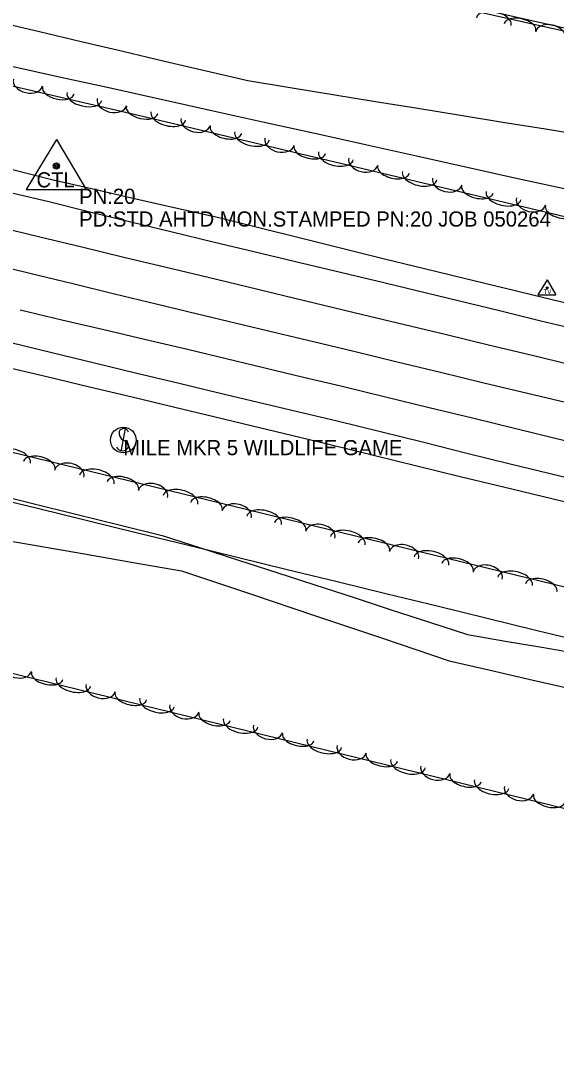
# Model space of a CAD drawing. Extents: x 1441650 to 1491889, y 345904 to 358319.
# Drawn here: x 1466199.6 to 1466376.5, y 349410.3 to 349750.9 of the extents above; entities that cross this region are included whole.
import ezdxf

# ---------------------------------------------------------------- set-up
doc = ezdxf.new("R2010")
doc.units = 0
for name, color, linetype in [('S_DITCHLINE', 7, 'Continuous'), ('S_EDGE_PAVEMENT', 7, 'Continuous'), ('S_MISC_BOUNDARY', 7, 'Continuous'), ('S_MSC_PT_SYM', 7, 'Continuous'), ('S_PAVEMENT_CROWN', 7, 'Continuous'), ('S_PRIMARY_CTL', 7, 'Continuous'), ('S_PRIMARY_CTL_ANNOT', 7, 'Continuous'), ('S_SECONDARY_CTL', 7, 'Continuous'), ('S_SHOULDER', 7, 'Continuous'), ('S_SIGN', 7, 'Continuous'), ('S_SIGN_ANNOT', 7, 'Continuous'), ('S_TREE', 7, 'Continuous')]:
    doc.layers.add(name, color=color, linetype=linetype)

msp = doc.modelspace()

# ---------------------------------------------------------------- linework, layer by layer
at = {"layer": 'S_DITCHLINE'}
for points in [[(1466192.1, 349750.57), (1466205.85, 349747.33), (1466219.6, 349744.08), (1466233.35, 349740.84), (1466247.1, 349737.59), (1466260.86, 349734.35), (1466274.61, 349731.11), (1466288.64, 349728.83), (1466302.67, 349726.55), (1466316.7, 349724.27), (1466330.73, 349721.99), (1466344.76, 349719.72), (1466358.79, 349717.44), (1466372.82, 349715.16), (1466386.85, 349712.88)], [(1466189.38, 349595.05), (1466203.63, 349591.53), (1466217.89, 349588.01), (1466232.14, 349584.5), (1466246.39, 349580.98), (1466258.99, 349576.89), (1466271.58, 349572.8), (1466284.17, 349568.71), (1466296.76, 349564.62), (1466309.36, 349560.53), (1466321.95, 349556.45), (1466334.54, 349552.36), (1466347.13, 349548.27), (1466359.7, 349546.09), (1466372.28, 349543.92), (1466384.85, 349541.74)], [(1466188.73, 349580.44), (1466204.74, 349577.65), (1466220.74, 349574.85), (1466236.74, 349572.06), (1466252.75, 349569.27), (1466274.83, 349561.85), (1466296.92, 349554.43), (1466319.01, 349547.01), (1466341.1, 349539.59), (1466354.2, 349536.56), (1466367.31, 349533.52), (1466380.41, 349530.49)]]:
    msp.add_lwpolyline(points, dxfattribs=at)
at = {"layer": 'S_EDGE_PAVEMENT'}
for points in [[(1466195.33, 349694.41), (1466208.88, 349691.17), (1466222.46, 349687.84), (1466236.03, 349684.52), (1466249.61, 349681.19), (1466263.19, 349677.86), (1466276.57, 349674.68), (1466289.96, 349671.5), (1466303.34, 349668.32), (1466316.73, 349665.14), (1466330.37, 349661.82), (1466344.01, 349658.5), (1466357.65, 349655.18), (1466371.29, 349651.86), (1466384.38, 349648.72)], [(1466195.94, 349644.75), (1466209.94, 349641.36), (1466223.95, 349637.97), (1466237.95, 349634.58), (1466251.96, 349631.19), (1466264.99, 349628.08), (1466278.03, 349624.98), (1466291.06, 349621.88), (1466304.1, 349618.77), (1466318.38, 349615.24), (1466332.66, 349611.71), (1466346.94, 349608.18), (1466361.23, 349604.65), (1466373.93, 349601.52), (1466386.63, 349598.4)]]:
    msp.add_lwpolyline(points, dxfattribs=at)
at = {"layer": 'S_MISC_BOUNDARY'}
msp.add_lwpolyline([(1466278.83, 349771.37), (1466408.25, 349741.95), (1466543.61, 349708.93), (1466695.8, 349668.55), (1466812.48, 349642.69), (1466855.05, 349636.14), (1466865.08, 349664.38), (1466877.71, 349719.07), (1466894.87, 349737.26)], dxfattribs=at)
at = {"layer": 'S_MSC_PT_SYM'}
for points in [[(1466234.09, 349616.29), (1466234.09, 349616.34), (1466234.09, 349616.29), (1466234.04, 349616.29), (1466234.09, 349616.29), (1466234.09, 349616.24), (1466234.09, 349616.29), (1466234.14, 349616.29)], [(1466232.82, 349609.22), (1466232.82, 349609.27), (1466232.82, 349609.22), (1466232.77, 349609.22), (1466232.82, 349609.22), (1466232.82, 349609.17), (1466232.82, 349609.22), (1466232.87, 349609.22)]]:
    msp.add_lwpolyline(points, dxfattribs=at)
at = {"layer": 'S_PAVEMENT_CROWN'}
for points in [[(1466192.8, 349682.77), (1466205.92, 349679.56), (1466219.82, 349676.23), (1466233.72, 349672.89), (1466247.62, 349669.56), (1466261.52, 349666.23), (1466274.25, 349663.15), (1466286.99, 349660.07), (1466299.72, 349656.99), (1466312.45, 349653.91), (1466326.33, 349650.58), (1466340.21, 349647.25), (1466354.09, 349643.91), (1466367.97, 349640.58), (1466381.14, 349637.41)], [(1466189.58, 349670.76), (1466203.14, 349667.46), (1466216.86, 349664.12), (1466230.58, 349660.78), (1466244.31, 349657.45), (1466258.03, 349654.11), (1466270.92, 349651.02), (1466283.8, 349647.94), (1466296.69, 349644.85), (1466309.57, 349641.76), (1466323.9, 349638.3), (1466338.23, 349634.83), (1466352.56, 349631.37), (1466366.89, 349627.91), (1466379.46, 349624.92)], [(1466199.42, 349655.41), (1466213.25, 349652.17), (1466227.08, 349648.92), (1466240.91, 349645.67), (1466254.75, 349642.42), (1466267.49, 349639.37), (1466280.23, 349636.32), (1466292.98, 349633.27), (1466305.72, 349630.22), (1466320.07, 349626.73), (1466334.42, 349623.23), (1466348.77, 349619.74), (1466363.11, 349616.25), (1466376.01, 349613.1), (1466388.92, 349609.96)]]:
    msp.add_lwpolyline(points, dxfattribs=at)
at = {"layer": 'S_PRIMARY_CTL'}
for p, q in [((1466211.43, 349711.64), (1466201.4, 349695.13)), ((1466211.43, 349711.64), (1466221.26, 349695.13)), ((1466201.4, 349695.13), (1466221.26, 349695.13))]:
    msp.add_line(p, q, dxfattribs=at)
for radius in [1.04, 0.609, 0.344]:
    msp.add_circle((1466211.43, 349702.94), radius, dxfattribs=at)
at = {"layer": 'S_SECONDARY_CTL'}
for p, q in [((1466373.38, 349665.31), (1466370.37, 349660.36)), ((1466373.38, 349665.31), (1466376.33, 349660.36)), ((1466370.37, 349660.36), (1466376.33, 349660.36))]:
    msp.add_line(p, q, dxfattribs=at)
for radius in [0.311, 0.183, 0.103]:
    msp.add_circle((1466373.38, 349662.7), radius, dxfattribs=at)
at = {"layer": 'S_SHOULDER'}
for points in [[(1466196.91, 349701.78), (1466210.33, 349698.36), (1466224, 349695.24), (1466237.67, 349692.12), (1466251.34, 349689), (1466265.01, 349685.89), (1466278.7, 349682.5), (1466292.39, 349679.11), (1466306.08, 349675.73), (1466319.77, 349672.34), (1466332.91, 349669.14), (1466346.05, 349665.95), (1466359.18, 349662.75), (1466372.32, 349659.55), (1466385.58, 349656.34)], [(1466194.16, 349636.78), (1466208.25, 349633.43), (1466222.34, 349630.07), (1466236.44, 349626.71), (1466250.53, 349623.36), (1466263.35, 349620.26), (1466276.18, 349617.16), (1466289, 349614.06), (1466301.83, 349610.95), (1466316.12, 349607.46), (1466330.41, 349603.96), (1466344.71, 349600.46), (1466359, 349596.96), (1466371.78, 349593.93), (1466384.55, 349590.9)]]:
    msp.add_lwpolyline(points, dxfattribs=at)
at = {"layer": 'S_SIGN'}
msp.add_line((1466234.09, 349616.29), (1466232.82, 349609.22), dxfattribs=at)
msp.add_circle((1466233.5, 349612.45), 4.24, dxfattribs=at)
for centre, radius, start, end in [((1466234.67, 349614.7), 2.55, 167.1196, 241.9813), ((1466233.63, 349614.61), 1.62, 16.5258, 156.8957), ((1466232.8, 349610.17), 2.38, 358.6529, 73.7063), ((1466233.24, 349611.05), 2.17, 204.641, 335.359)]:
    msp.add_arc(centre, radius, start, end, dxfattribs=at)
at = {"layer": 'S_TREE'}
for points in [[(1466063.86, 349812.41), (1466237.66, 349779.24), (1466392.68, 349744.51), (1466539.52, 349710.73), (1466654.6, 349670.47), (1466827.86, 349630.49), (1466899.53, 349618.26), (1466902.14, 349573.23), (1466893.34, 349566.81), (1466765.84, 349596.33), (1466620.41, 349629.91), (1466464.39, 349665.93), (1466240.87, 349719.02), (1466099.59, 349751.83), (1466004.13, 349776.72)], [(1466196.15, 349736.01), (1466212.91, 349732.29), (1466229.67, 349728.58), (1466246.43, 349724.86), (1466263.19, 349721.15), (1466279.95, 349717.43), (1466296.71, 349713.72), (1466313.48, 349710), (1466330.24, 349706.29), (1466347, 349702.57), (1466363.76, 349698.86), (1466380.52, 349695.14)], [(1466196.15, 349736.01), (1466212.91, 349732.29), (1466229.67, 349728.58), (1466246.43, 349724.86), (1466263.19, 349721.15), (1466279.95, 349717.43), (1466296.71, 349713.72), (1466313.48, 349710), (1466330.24, 349706.29), (1466347, 349702.57), (1466363.76, 349698.86), (1466380.52, 349695.14)], [(1465962.87, 349665.46), (1466613.1, 349506.95), (1466891.68, 349436.78), (1466903.21, 349428.27), (1466895.56, 349415.43), (1466877.81, 349410.3), (1466778, 349432.21), (1466716.97, 349428.62), (1466560.31, 349469.23), (1466543.32, 349450.3), (1466366.33, 349493.91), (1466162.92, 349543.59), (1466062.84, 349565.19)], [(1466188.67, 349593.95), (1466205.16, 349589.92), (1466221.65, 349585.89), (1466238.15, 349581.86), (1466254.64, 349577.83), (1466271.14, 349573.8), (1466287.63, 349569.77), (1466304.13, 349565.73), (1466320.62, 349561.7), (1466337.12, 349557.67), (1466353.61, 349553.64), (1466370.11, 349549.61), (1466386.6, 349545.58)], [(1466188.67, 349593.95), (1466205.16, 349589.92), (1466221.65, 349585.89), (1466238.15, 349581.86), (1466254.64, 349577.83), (1466271.14, 349573.8), (1466287.63, 349569.77), (1466304.13, 349565.73), (1466320.62, 349561.7), (1466337.12, 349557.67), (1466353.61, 349553.64), (1466370.11, 349549.61), (1466386.6, 349545.58)]]:
    msp.add_lwpolyline(points, dxfattribs=at)
for centre, major_axis, ratio, start_param, end_param in [((1466355.81, 349750.59), (-5.73, 1.28), 0.550069, 3.141584, 6.283177), ((1466364.46, 349748.66), (-5.22, 1.17), 0.540689, 3.141584, 6.283177), ((1466374.46, 349746.15), (-4.84, 1.08), 0.685298, 3.141578, 6.283171), ((1466202.06, 349730.48), (4.83, -1.12), 0.685297, 3.141593, 6.283185), ((1466212.03, 349727.89), (5.21, -1.21), 0.540688, 3.141593, 6.283185), ((1466220.67, 349725.89), (5.72, -1.33), 0.550068, 3.141593, 6.283185), ((1466229.75, 349724.05), (4.83, -1.12), 0.685297, 3.141593, 6.283185), ((1466239.72, 349721.46), (5.21, -1.21), 0.540688, 3.141593, 6.283185), ((1466248.36, 349719.42), (5.71, -1.36), 0.550069, 3.141598, 6.283191), ((1466257.43, 349717.53), (4.82, -1.14), 0.685297, 3.141602, 6.283194), ((1466267.39, 349714.9), (5.2, -1.24), 0.540689, 3.141598, 6.283191), ((1466276.02, 349712.85), (5.71, -1.36), 0.550069, 3.141598, 6.283191), ((1466285.09, 349710.96), (4.82, -1.14), 0.685297, 3.141602, 6.283194), ((1466295.05, 349708.33), (5.2, -1.24), 0.540689, 3.141598, 6.283191), ((1466303.68, 349706.28), (5.71, -1.36), 0.550069, 3.141598, 6.283191), ((1466312.75, 349704.39), (4.82, -1.14), 0.685297, 3.141602, 6.283194), ((1466322.71, 349701.76), (5.2, -1.24), 0.540689, 3.141598, 6.283191), ((1466331.34, 349699.71), (5.71, -1.36), 0.550069, 3.141598, 6.283191), ((1466340.41, 349697.83), (4.82, -1.14), 0.685297, 3.141602, 6.283194), ((1466350.37, 349695.19), (5.2, -1.24), 0.540689, 3.141598, 6.283191), ((1466359, 349693.14), (5.71, -1.36), 0.550069, 3.141598, 6.283191), ((1466368.07, 349691.26), (4.82, -1.14), 0.685297, 3.141602, 6.283194), ((1466378.03, 349688.62), (5.2, -1.24), 0.540689, 3.141598, 6.283191), ((1466197.13, 349606.17), (-5.7, 1.39), 0.549432, 3.141434, 6.283027), ((1466205.74, 349604.07), (-5.19, 1.27), 0.540063, 3.141439, 6.283032), ((1466215.69, 349601.38), (-4.81, 1.17), 0.684504, 3.141333, 6.282926), ((1466224.75, 349599.44), (-5.7, 1.39), 0.549432, 3.141434, 6.283027), ((1466233.36, 349597.34), (-5.19, 1.27), 0.540063, 3.141439, 6.283032), ((1466243.31, 349594.65), (-4.81, 1.17), 0.684504, 3.141333, 6.282926), ((1466252.37, 349592.71), (-5.7, 1.39), 0.549432, 3.141434, 6.283027), ((1466260.98, 349590.61), (-5.19, 1.27), 0.540063, 3.141439, 6.283032), ((1466270.93, 349587.91), (-4.81, 1.17), 0.684504, 3.141333, 6.282926), ((1466279.98, 349585.97), (-5.7, 1.39), 0.549432, 3.141434, 6.283027), ((1466288.6, 349583.87), (-5.19, 1.27), 0.540063, 3.141439, 6.283032), ((1466298.55, 349581.18), (-4.81, 1.17), 0.684504, 3.141333, 6.282926), ((1466307.6, 349579.24), (-5.7, 1.39), 0.549432, 3.141434, 6.283027), ((1466316.22, 349577.14), (-5.19, 1.27), 0.540063, 3.141439, 6.283032), ((1466326.16, 349574.45), (-4.81, 1.17), 0.684504, 3.141333, 6.282926), ((1466335.22, 349572.51), (-5.7, 1.39), 0.549432, 3.141434, 6.283027), ((1466343.84, 349570.41), (-5.19, 1.27), 0.540063, 3.141439, 6.283032), ((1466353.78, 349567.72), (-4.81, 1.17), 0.684504, 3.141333, 6.282926), ((1466362.84, 349565.78), (-5.7, 1.39), 0.549432, 3.141434, 6.283027), ((1466371.46, 349563.68), (-5.19, 1.27), 0.540063, 3.141439, 6.283032), ((1466198.44, 349537.37), (4.81, -1.18), 0.6845, 3.14145, 6.283042), ((1466208.39, 349534.67), (5.19, -1.27), 0.54006, 3.141508, 6.283101), ((1466217, 349532.56), (5.7, -1.39), 0.549429, 3.141505, 6.283098), ((1466226.06, 349530.62), (4.81, -1.18), 0.6845, 3.14145, 6.283042), ((1466236, 349527.92), (5.19, -1.27), 0.54006, 3.141508, 6.283101), ((1466244.62, 349525.82), (5.7, -1.39), 0.549429, 3.141505, 6.283098), ((1466253.67, 349523.87), (4.81, -1.18), 0.6845, 3.14145, 6.283042), ((1466263.62, 349521.18), (5.19, -1.27), 0.54006, 3.141508, 6.283101), ((1466272.23, 349519.07), (5.7, -1.39), 0.549429, 3.141505, 6.283098), ((1466281.29, 349517.13), (4.81, -1.18), 0.6845, 3.14145, 6.283042), ((1466291.24, 349514.43), (5.19, -1.27), 0.54006, 3.141508, 6.283101), ((1466299.85, 349512.33), (5.7, -1.39), 0.549429, 3.141505, 6.283098), ((1466308.91, 349510.38), (4.81, -1.18), 0.6845, 3.14145, 6.283042), ((1466318.85, 349507.69), (5.19, -1.27), 0.54006, 3.141508, 6.283101), ((1466327.47, 349505.58), (5.7, -1.39), 0.549429, 3.141505, 6.283098), ((1466336.52, 349503.64), (4.81, -1.18), 0.6845, 3.14145, 6.283042), ((1466346.47, 349500.94), (5.19, -1.27), 0.54006, 3.141508, 6.283101), ((1466355.08, 349498.84), (5.7, -1.39), 0.549429, 3.141505, 6.283098), ((1466364.14, 349496.89), (4.81, -1.18), 0.6845, 3.14145, 6.283042), ((1466374.08, 349494.18), (5.19, -1.28), 0.540059, 3.141593, 6.283185)]:
    msp.add_ellipse(centre, major_axis=major_axis, ratio=ratio, start_param=start_param, end_param=end_param, dxfattribs=at)

# ---------------------------------------------------------------- texts
at = {"layer": 'S_PRIMARY_CTL'}
msp.add_text('CTL', height=5, rotation=360, dxfattribs=at).set_placement((1466204.85, 349695.87))
at = {"layer": 'S_PRIMARY_CTL_ANNOT'}
for s, p in [('PN:20', (1466218.93, 349690.44)), ('PD:STD AHTD MON.STAMPED PN:20 JOB 050264', (1466218.93, 349682.94))]:
    msp.add_text(s, height=5, dxfattribs=at).set_placement(p)
at = {"layer": 'S_SECONDARY_CTL'}
msp.add_text('TV', height=1.5, rotation=360, dxfattribs=at).set_placement((1466372.18, 349660.69))
at = {"layer": 'S_SIGN_ANNOT'}
msp.add_text('MILE MKR 5 WILDLIFE GAME', height=5, dxfattribs=at).set_placement((1466233.5, 349607.45))

doc.saveas('drawing.dxf')
